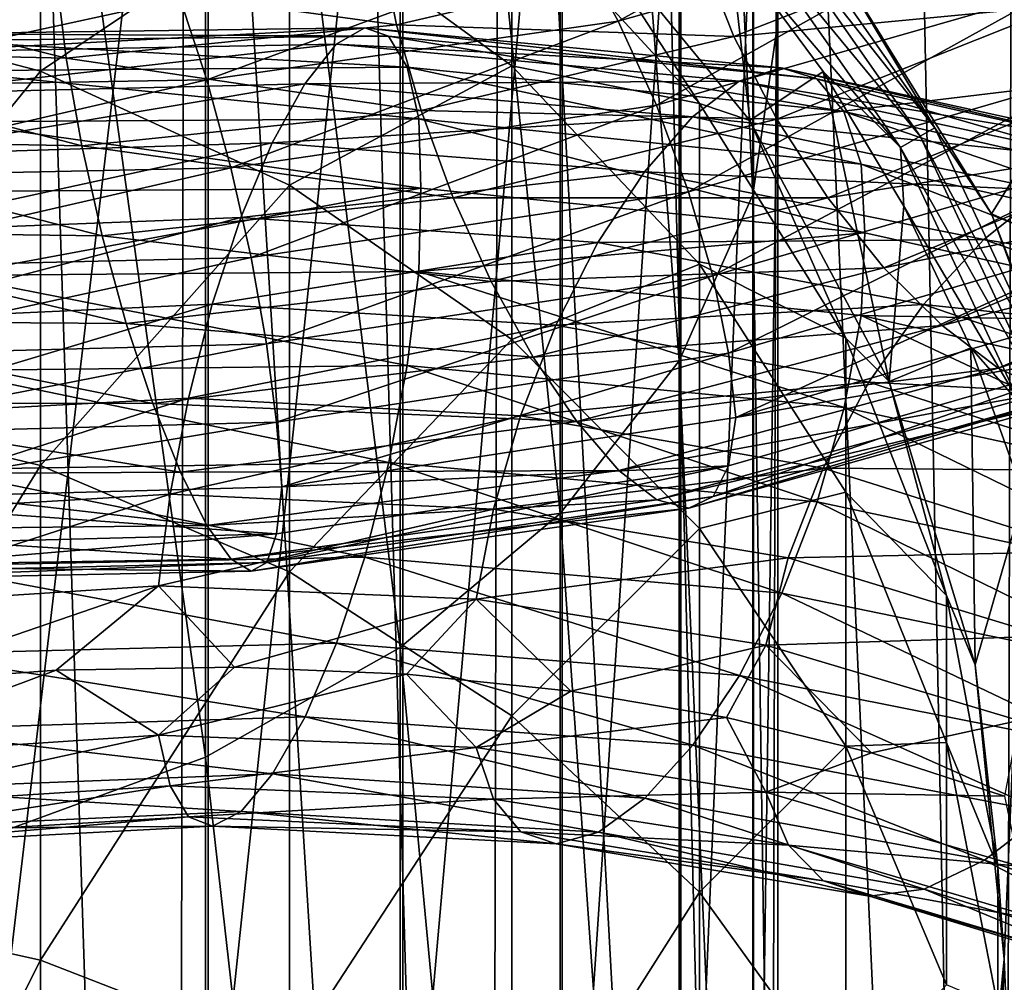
# Model space of a CAD drawing. Header units: metres. Extents: x -80 to 80, y -455 to 95.
# Tile 455 of 656: x 3.48 to 10, y -64.15 to -57.78. Entities that reach past the tile are written whole.
import ezdxf

# ---------------------------------------------------------------- set-up
doc = ezdxf.new("R2010")
doc.units = ezdxf.units.M
doc.layers.add('solid_501010_K_01', color=7, linetype='CONTINUOUS')
doc.layers.add('solid_501010_k_01_02', color=7, linetype='CONTINUOUS')

msp = doc.modelspace()

# ---------------------------------------------------------------- linework, layer by layer
at = {"layer": 'solid_501010_K_01'}
for points in [[(7.058206, -49.757069, 1071.612793), (7.058206, -61.048031, 1083.009521), (5.997412, -50.716568, 1070.754639)], [(2.326513, -50.545349, 277.281586), (2.296891, -82.900002, 277.28717), (4.515535, -82.900002, 276.655884)], [(3.464284, -50.545349, 277.010345), (2.326513, -50.545349, 277.281586), (4.515535, -82.900002, 276.655884)], [(4.571722, -50.545349, 276.633972), (3.464284, -50.545349, 277.010345), (4.515535, -82.900002, 276.655884)], [(5.997412, -50.716568, 1070.754639), (5.997412, -61.934898, 1082.076538), (4.705681, -51.503174, 1070.05127)], [(7.058206, -61.048031, 1083.009521), (5.997412, -61.934898, 1082.076538), (5.997412, -50.716568, 1070.754639)], [(4.705681, -51.503174, 1070.05127), (4.705681, -62.661957, 1081.311646), (3.232754, -52.086594, 1069.529419)], [(5.997412, -61.934898, 1082.076538), (4.705681, -62.661957, 1081.311646), (4.705681, -51.503174, 1070.05127)], [(4.705681, -62.661957, 1081.311646), (3.232754, -63.201214, 1080.744385), (3.232754, -52.086594, 1069.529419)], [(3.254351, -52.374409, 1092.134155), (3.254351, -65.33017, 1103.238037), (4.725122, -52.916451, 1091.563843)], [(3.254351, -65.33017, 1103.238037), (4.725122, -65.824257, 1102.625854), (4.725122, -52.916451, 1091.563843)], [(4.725122, -52.916451, 1091.563843), (4.725122, -65.824257, 1102.625854), (6.013947, -53.645954, 1090.796509)], [(4.725122, -65.824257, 1102.625854), (6.013947, -66.48922, 1101.80188), (6.013947, -53.645954, 1090.796509)], [(3.612417, -58.11694, 186.282059), (1.837495, -57.652996, 186.082581), (3.612417, -56.216141, 191.683701)], [(3.612417, -58.11694, 186.282059), (3.612417, -56.216141, 191.683701), (5.264322, -57.008743, 191.90361)], [(5.264322, -58.872604, 186.606964), (3.612417, -58.11694, 186.282059), (5.264322, -57.008743, 191.90361)], [(5.973674, -57.810036, 1073.234375), (5.869856, -57.288715, 1073.010376), (3.71826, -57.499878, 1072.058105)], [(4.537904, -57.636307, 1068.026123), (7.163793, -57.274426, 1069.092285), (4.714504, -58.174797, 1067.693115)], [(7.163793, -57.274426, 1069.092285), (7.442584, -57.784309, 1068.784668), (4.714504, -58.174797, 1067.693115)], [(5.973674, -57.810036, 1073.234375), (7.991826, -57.339611, 1074.450562), (5.869856, -57.288715, 1073.010376)], [(8.20901, -57.885853, 1074.567871), (7.991826, -57.339611, 1074.450562), (5.973674, -57.810036, 1073.234375)], [(3.784023, -58.029297, 1072.272095), (3.71826, -57.499878, 1072.058105), (1.45975, -57.445477, 1071.36792)], [(1.485568, -57.979023, 1071.577026), (3.784023, -58.029297, 1072.272095), (1.45975, -57.445477, 1071.36792)], [(3.784023, -58.029297, 1072.272095), (5.973674, -57.810036, 1073.234375), (3.71826, -57.499878, 1072.058105)], [(1.781533, -57.668995, 1067.275024), (4.537904, -57.636307, 1068.026123), (1.850865, -58.223457, 1066.928955)], [(1.837495, -60.296711, 180.926163), (1.837495, -57.652996, 186.082581), (3.612417, -58.11694, 186.282059)], [(4.537904, -57.636307, 1068.026123), (4.714504, -58.174797, 1067.693115), (1.850865, -58.223457, 1066.928955)], [(6.136013, -58.376896, 1073.328491), (5.973674, -57.810036, 1073.234375), (3.784023, -58.029297, 1072.272095)], [(4.714504, -58.174797, 1067.693115), (7.442584, -57.784309, 1068.784668), (4.874498, -58.756451, 1067.490967)], [(7.442584, -57.784309, 1068.784668), (7.69516, -58.340916, 1068.605957), (4.874498, -58.756451, 1067.490967)], [(6.136013, -58.376896, 1073.328491), (8.20901, -57.885853, 1074.567871), (5.973674, -57.810036, 1073.234375)], [(2.74208, -57.989704, 1112.878784), (2.835137, -57.868824, 1113.516846), (5.761887, -57.829811, 1112.558594)], [(5.572766, -57.938465, 1111.940186), (2.74208, -57.989704, 1112.878784), (5.761887, -57.829811, 1112.558594)], [(5.761887, -57.829811, 1112.558594), (2.835137, -57.868824, 1113.516846), (5.92068, -57.88475, 1113.191895)], [(2.835137, -57.868824, 1113.516846), (2.913271, -57.914368, 1114.16687), (5.92068, -57.88475, 1113.191895)], [(5.92068, -57.88475, 1113.191895), (2.913271, -57.914368, 1114.16687), (6.042234, -58.090534, 1113.803711)], [(8.492728, -58.435268, 1074.553467), (8.20901, -57.885853, 1074.567871), (6.136013, -58.376896, 1073.328491)], [(2.639364, -58.266068, 1112.286011), (2.74208, -57.989704, 1112.878784), (5.572766, -57.938465, 1111.940186)], [(5.364016, -58.200512, 1111.369385), (2.639364, -58.266068, 1112.286011), (5.572766, -57.938465, 1111.940186)], [(2.913271, -57.914368, 1114.16687), (2.973081, -58.113941, 1114.791382), (6.042234, -58.090534, 1113.803711)], [(3.886857, -58.610554, 1072.350586), (3.784023, -58.029297, 1072.272095), (1.485568, -57.979023, 1071.577026)], [(1.525939, -58.568008, 1071.647827), (3.886857, -58.610554, 1072.350586), (1.485568, -57.979023, 1071.577026)], [(3.886857, -58.610554, 1072.350586), (6.136013, -58.376896, 1073.328491), (3.784023, -58.029297, 1072.272095)], [(3.612417, -60.729481, 181.186432), (1.837495, -60.296711, 180.926163), (3.612417, -58.11694, 186.282059)], [(6.042234, -58.090534, 1113.803711), (2.973081, -58.113941, 1114.791382), (6.119969, -58.431786, 1114.356689)], [(2.973081, -58.113941, 1114.791382), (3.011331, -58.452461, 1115.352417), (6.119969, -58.431786, 1114.356689)], [(3.612417, -60.729481, 181.186432), (3.612417, -58.11694, 186.282059), (5.264322, -58.872604, 186.606964)], [(1.850865, -58.223457, 1066.928955), (4.714504, -58.174797, 1067.693115), (1.913677, -58.818985, 1066.714844)], [(4.714504, -58.174797, 1067.693115), (4.874498, -58.756451, 1067.490967), (1.913677, -58.818985, 1066.714844)], [(2.533447, -58.672237, 1111.769897), (2.639364, -58.266068, 1112.286011), (5.364016, -58.200512, 1111.369385)], [(5.148758, -58.591251, 1110.875732), (2.533447, -58.672237, 1111.769897), (5.364016, -58.200512, 1111.369385)], [(4.874498, -58.756451, 1067.490967), (7.69516, -58.340916, 1068.605957), (5.008835, -59.350452, 1067.432495)], [(7.69516, -58.340916, 1068.605957), (7.907232, -58.914894, 1068.567749), (5.008835, -59.350452, 1067.432495)], [(6.348084, -58.954639, 1073.284302), (6.136013, -58.376896, 1073.328491), (3.886857, -58.610554, 1072.350586)], [(6.348084, -58.954639, 1073.284302), (8.492728, -58.435268, 1074.553467), (6.136013, -58.376896, 1073.328491)], [(3.011331, -58.452461, 1115.352417), (3.006592, -58.914688, 1115.81604), (6.134023, -58.891327, 1114.818237)], [(6.119969, -58.431786, 1114.356689), (3.011331, -58.452461, 1115.352417), (6.134023, -58.891327, 1114.818237)], [(8.830635, -58.955139, 1074.399902), (8.492728, -58.435268, 1074.553467), (6.348084, -58.954639, 1073.284302)], [(4.021194, -59.208237, 1072.286133), (3.886857, -58.610554, 1072.350586), (1.525939, -58.568008, 1071.647827)], [(1.578678, -59.176609, 1071.573364), (4.021194, -59.208237, 1072.286133), (1.525939, -58.568008, 1071.647827)], [(2.430802, -59.182369, 1111.361084), (2.533447, -58.672237, 1111.769897), (5.148758, -58.591251, 1110.875732)], [(4.940153, -59.085835, 1110.488892), (2.430802, -59.182369, 1111.361084), (5.148758, -58.591251, 1110.875732)], [(4.021194, -59.208237, 1072.286133), (6.348084, -58.954639, 1073.284302), (3.886857, -58.610554, 1072.350586)], [(1.913677, -58.818985, 1066.714844), (4.874498, -58.756451, 1067.490967), (1.966416, -59.423943, 1066.646484)], [(4.874498, -58.756451, 1067.490967), (5.008835, -59.350452, 1067.432495), (1.966416, -59.423943, 1066.646484)], [(6.134023, -58.891327, 1114.818237), (3.006592, -58.914688, 1115.81604), (3.01162, -59.470692, 1116.133911)], [(6.134023, -58.891327, 1114.818237), (3.01162, -59.470692, 1116.133911), (6.120555, -59.444218, 1115.138184)], [(5.264322, -61.434372, 181.610367), (3.612417, -60.729481, 181.186432), (5.264322, -58.872604, 186.606964)], [(5.008835, -59.350452, 1067.432495), (7.907232, -58.914894, 1068.567749), (5.111669, -59.923225, 1067.511353)], [(7.907232, -58.914894, 1068.567749), (8.069571, -59.473484, 1068.662476), (5.111669, -59.923225, 1067.511353)], [(9.076495, -59.188465, 1113.416504), (6.134023, -58.891327, 1114.818237), (6.120555, -59.444218, 1115.138184)], [(6.60066, -59.509415, 1073.095703), (6.348084, -58.954639, 1073.284302), (4.021194, -59.208237, 1072.286133)], [(6.60066, -59.509415, 1073.095703), (8.830635, -58.955139, 1074.399902), (6.348084, -58.954639, 1073.284302)], [(2.337886, -59.770832, 1111.089966), (2.430802, -59.182369, 1111.361084), (4.940153, -59.085835, 1110.488892)], [(4.751317, -59.659603, 1110.237793), (2.337886, -59.770832, 1111.089966), (4.940153, -59.085835, 1110.488892)], [(4.181188, -59.787682, 1072.07373), (4.021194, -59.208237, 1072.286133), (1.578678, -59.176609, 1071.573364)], [(1.64149, -59.769741, 1071.348877), (4.181188, -59.787682, 1072.07373), (1.578678, -59.176609, 1071.573364)], [(4.181188, -59.787682, 1072.07373), (6.60066, -59.509415, 1073.095703), (4.021194, -59.208237, 1072.286133)], [(1.966416, -59.423943, 1066.646484), (5.008835, -59.350452, 1067.432495), (2.006788, -60.004326, 1066.717529)], [(5.008835, -59.350452, 1067.432495), (5.111669, -59.923225, 1067.511353), (2.006788, -60.004326, 1066.717529)], [(6.120555, -59.444218, 1115.138184), (3.01162, -59.470692, 1116.133911), (6.043338, -60.065575, 1115.328247)], [(3.01162, -59.470692, 1116.133911), (2.973625, -60.100224, 1116.315674), (6.043338, -60.065575, 1115.328247)], [(6.879452, -60.012379, 1072.776611), (6.60066, -59.509415, 1073.095703), (4.181188, -59.787682, 1072.07373)], [(5.111669, -59.923225, 1067.511353), (8.069571, -59.473484, 1068.662476), (5.177433, -60.441319, 1067.719971)], [(8.069571, -59.473484, 1068.662476), (8.173388, -59.983955, 1068.881836), (5.177433, -60.441319, 1067.719971)], [(2.259935, -60.407047, 1110.973145), (2.337886, -59.770832, 1111.089966), (4.751317, -59.659603, 1110.237793)], [(4.592898, -60.282822, 1110.137817), (2.259935, -60.407047, 1110.973145), (4.751317, -59.659603, 1110.237793)], [(4.357789, -60.318672, 1071.728516), (4.181188, -59.787682, 1072.07373), (1.64149, -59.769741, 1071.348877)], [(1.710822, -60.316406, 1070.990356), (4.357789, -60.318672, 1071.728516), (1.64149, -59.769741, 1071.348877)], [(4.357789, -60.318672, 1071.728516), (6.879452, -60.012379, 1072.776611), (4.181188, -59.787682, 1072.07373)], [(2.006788, -60.004326, 1066.717529), (5.111669, -59.923225, 1067.511353), (2.032606, -60.526299, 1066.921021)], [(5.111669, -59.923225, 1067.511353), (5.177433, -60.441319, 1067.719971), (2.032606, -60.526299, 1066.921021)], [(7.166935, -60.438007, 1072.35376), (6.879452, -60.012379, 1072.776611), (4.357789, -60.318672, 1071.728516)], [(5.177433, -60.441319, 1067.719971), (8.173388, -59.983955, 1068.881836), (5.212211, -60.870148, 1068.054565)], [(8.173388, -59.983955, 1068.881836), (8.221376, -60.410919, 1069.222778), (5.212211, -60.870148, 1068.054565)], [(2.973625, -60.100224, 1116.315674), (2.914033, -60.755116, 1116.346802), (5.92223, -60.709599, 1115.372314)], [(6.043338, -60.065575, 1115.328247), (2.973625, -60.100224, 1116.315674), (5.92223, -60.709599, 1115.372314)], [(1.837495, -63.612267, 176.173798), (1.837495, -60.296711, 180.926163), (3.612417, -60.729481, 181.186432)], [(2.200344, -61.052769, 1111.006714), (2.259935, -60.407047, 1110.973145), (4.592898, -60.282822, 1110.137817)], [(4.471789, -60.917877, 1110.184448), (2.200344, -61.052769, 1111.006714), (4.592898, -60.282822, 1110.137817)], [(4.539895, -60.773926, 1071.278809), (4.357789, -60.318672, 1071.728516), (1.710822, -60.316406, 1070.990356)], [(1.782315, -60.788342, 1070.526978), (4.539895, -60.773926, 1071.278809), (1.710822, -60.316406, 1070.990356)], [(4.539895, -60.773926, 1071.278809), (7.166935, -60.438007, 1072.35376), (4.357789, -60.318672, 1071.728516)], [(2.032606, -60.526299, 1066.921021), (5.177433, -60.441319, 1067.719971), (2.045544, -60.95607, 1067.250732)], [(5.177433, -60.441319, 1067.719971), (5.212211, -60.870148, 1068.054565), (2.045544, -60.95607, 1067.250732)], [(7.445534, -60.761101, 1071.85376), (7.166935, -60.438007, 1072.35376), (4.539895, -60.773926, 1071.278809)], [(3.612417, -64.005943, 176.490112), (1.837495, -63.612267, 176.173798), (3.612417, -60.729481, 181.186432)], [(2.914033, -60.755116, 1116.346802), (2.836083, -61.394806, 1116.222656), (5.763811, -61.336357, 1115.265137)], [(5.92223, -60.709599, 1115.372314), (2.914033, -60.755116, 1116.346802), (5.763811, -61.336357, 1115.265137)], [(3.612417, -64.005943, 176.490112), (3.612417, -60.729481, 181.186432), (5.264322, -61.434372, 181.610367)], [(8.174171, -60.731644, 1069.652588), (8.071046, -60.935173, 1070.169434), (5.112603, -61.371845, 1069.013062)], [(5.177928, -61.182262, 1068.487915), (8.174171, -60.731644, 1069.652588), (5.112603, -61.371845, 1069.013062)], [(5.212211, -60.870148, 1068.054565), (8.174171, -60.731644, 1069.652588), (5.177928, -61.182262, 1068.487915)], [(4.716373, -61.126488, 1070.753052), (4.539895, -60.773926, 1071.278809), (1.782315, -60.788342, 1070.526978)], [(1.851599, -61.157597, 1069.987793), (4.716373, -61.126488, 1070.753052), (1.782315, -60.788342, 1070.526978)], [(4.716373, -61.126488, 1070.753052), (7.445534, -60.761101, 1071.85376), (4.539895, -60.773926, 1071.278809)], [(7.697729, -60.956787, 1071.302979), (7.445534, -60.761101, 1071.85376), (4.716373, -61.126488, 1070.753052)], [(2.045544, -60.95607, 1067.250732), (5.212211, -60.870148, 1068.054565), (5.177928, -61.182262, 1068.487915)], [(2.162349, -61.669567, 1111.185303), (2.200344, -61.052769, 1111.006714), (4.471789, -60.917877, 1110.184448)], [(4.394572, -61.526917, 1110.371582), (2.162349, -61.669567, 1111.185303), (4.471789, -60.917877, 1110.184448)], [(8.071046, -60.935173, 1070.169434), (7.909302, -61.012684, 1070.730591), (5.010147, -61.429756, 1069.588135)], [(5.112603, -61.371845, 1069.013062), (8.071046, -60.935173, 1070.169434), (5.010147, -61.429756, 1069.588135)], [(2.045544, -60.95607, 1067.250732), (5.177928, -61.182262, 1068.487915), (2.0328, -61.262596, 1067.688477)], [(4.876126, -61.349724, 1070.179443), (7.697729, -60.956787, 1071.302979), (4.716373, -61.126488, 1070.753052)], [(7.909302, -61.012684, 1070.730591), (7.697729, -60.956787, 1071.302979), (4.876126, -61.349724, 1070.179443)], [(5.010147, -61.429756, 1069.588135), (7.909302, -61.012684, 1070.730591), (4.876126, -61.349724, 1070.179443)], [(7.058206, -61.048031, 1083.009521), (7.058206, -73.236443, 1093.440918), (5.997412, -61.934898, 1082.076538)], [(4.876126, -61.349724, 1070.179443), (4.716373, -61.126488, 1070.753052), (1.851599, -61.157597, 1069.987793)], [(1.914316, -61.396545, 1069.402222), (4.876126, -61.349724, 1070.179443), (1.851599, -61.157597, 1069.987793)], [(5.177928, -61.182262, 1068.487915), (5.112603, -61.371845, 1069.013062), (2.007154, -61.443928, 1068.218262)], [(2.0328, -61.262596, 1067.688477), (5.177928, -61.182262, 1068.487915), (2.007154, -61.443928, 1068.218262)], [(5.763811, -61.336357, 1115.265137), (2.836083, -61.394806, 1116.222656), (5.574975, -61.907173, 1115.00354)], [(5.010147, -61.429756, 1069.588135), (4.876126, -61.349724, 1070.179443), (1.914316, -61.396545, 1069.402222)], [(1.966931, -61.490452, 1068.800903), (5.010147, -61.429756, 1069.588135), (1.914316, -61.396545, 1069.402222)], [(5.112603, -61.371845, 1069.013062), (5.010147, -61.429756, 1069.588135), (1.966931, -61.490452, 1068.800903)], [(2.007154, -61.443928, 1068.218262), (5.112603, -61.371845, 1069.013062), (1.966931, -61.490452, 1068.800903)], [(2.836083, -61.394806, 1116.222656), (2.743167, -61.98, 1115.940918), (5.574975, -61.907173, 1115.00354)], [(5.264322, -64.647163, 177.00531), (3.612417, -64.005943, 176.490112), (5.264322, -61.434372, 181.610367)], [(4.394572, -61.526917, 1110.371582), (2.501248, -62.175076, 1111.392822), (2.162349, -61.669567, 1111.185303)], [(4.394572, -61.526917, 1110.371582), (3.717918, -62.085957, 1110.961304), (2.501248, -62.175076, 1111.392822)], [(4.394572, -61.526917, 1110.371582), (4.899875, -62.065575, 1110.443481), (3.717918, -62.085957, 1110.961304)], [(6.500221, -61.614754, 1109.267212), (4.899875, -62.065575, 1110.443481), (4.394572, -61.526917, 1110.371582)], [(6.500221, -61.614754, 1109.267212), (6.038774, -62.112518, 1109.840942), (4.899875, -62.065575, 1110.443481)], [(6.500221, -61.614754, 1109.267212), (7.128355, -62.224617, 1109.156006), (6.038774, -62.112518, 1109.840942)], [(8.419694, -61.918968, 1107.895264), (7.128355, -62.224617, 1109.156006), (6.500221, -61.614754, 1109.267212)], [(5.574975, -61.907173, 1115.00354), (2.743167, -61.98, 1115.940918), (5.36637, -62.393074, 1114.605469)], [(2.743167, -61.98, 1115.940918), (2.640522, -62.480957, 1115.520508), (5.36637, -62.393074, 1114.605469)], [(5.997412, -61.934898, 1082.076538), (5.997412, -74.044853, 1092.439087), (4.705681, -62.661957, 1081.311646)], [(7.058206, -73.236443, 1093.440918), (5.997412, -74.044853, 1092.439087), (5.997412, -61.934898, 1082.076538)], [(2.162638, -62.663284, 1111.947998), (2.501248, -62.175076, 1111.392822), (3.717918, -62.085957, 1110.961304)], [(4.395158, -62.515903, 1111.13501), (2.162638, -62.663284, 1111.947998), (3.717918, -62.085957, 1110.961304)], [(4.395158, -62.515903, 1111.13501), (3.717918, -62.085957, 1110.961304), (4.899875, -62.065575, 1110.443481)], [(4.395158, -62.515903, 1111.13501), (4.899875, -62.065575, 1110.443481), (6.038774, -62.112518, 1109.840942)], [(6.501088, -62.597328, 1110.030029), (4.395158, -62.515903, 1111.13501), (6.038774, -62.112518, 1109.840942)], [(5.36637, -62.393074, 1114.605469), (2.640522, -62.480957, 1115.520508), (5.151112, -62.77158, 1114.102539)], [(2.200887, -62.99548, 1112.497559), (2.162638, -62.663284, 1111.947998), (4.395158, -62.515903, 1111.13501)], [(4.472894, -62.85125, 1111.676758), (2.200887, -62.99548, 1112.497559), (4.395158, -62.515903, 1111.13501)], [(2.640522, -62.480957, 1115.520508), (2.534605, -62.874329, 1114.994629), (5.151112, -62.77158, 1114.102539)], [(4.472894, -62.85125, 1111.676758), (4.395158, -62.515903, 1111.13501), (6.501088, -62.597328, 1110.030029)], [(6.61607, -62.939022, 1110.558228), (4.472894, -62.85125, 1111.676758), (6.501088, -62.597328, 1110.030029)], [(4.705681, -62.661957, 1081.311646), (4.705681, -74.707588, 1091.61792), (3.232754, -63.201214, 1080.744385)], [(5.997412, -74.044853, 1092.439087), (4.705681, -74.707588, 1091.61792), (4.705681, -62.661957, 1081.311646)], [(5.151112, -62.77158, 1114.102539), (2.534605, -62.874329, 1114.994629), (4.942361, -63.020599, 1113.526001)], [(2.260698, -63.195019, 1113.112671), (2.200887, -62.99548, 1112.497559), (4.472894, -62.85125, 1111.676758)], [(4.594448, -63.057201, 1112.279297), (2.260698, -63.195019, 1113.112671), (4.472894, -62.85125, 1111.676758)], [(2.534605, -62.874329, 1114.994629), (2.431889, -63.137173, 1114.395996), (4.942361, -63.020599, 1113.526001)], [(4.942361, -63.020599, 1113.526001), (2.431889, -63.137173, 1114.395996), (4.753241, -63.118366, 1112.907471)], [(2.338832, -63.246845, 1113.757324), (2.260698, -63.195019, 1113.112671), (4.594448, -63.057201, 1112.279297)], [(4.753241, -63.118366, 1112.907471), (2.338832, -63.246845, 1113.757324), (4.594448, -63.057201, 1112.279297)], [(2.431889, -63.137173, 1114.395996), (2.338832, -63.246845, 1113.757324), (4.753241, -63.118366, 1112.907471)], [(4.705681, -74.707588, 1091.61792), (3.232754, -75.199142, 1091.008789), (3.232754, -63.201214, 1080.744385)], [(1.837495, -67.538979, 171.912476), (1.837495, -63.612267, 176.173798), (3.612417, -64.005943, 176.490112)], [(3.612417, -67.886353, 172.279037), (1.837495, -67.538979, 171.912476), (3.612417, -64.005943, 176.490112)], [(3.612417, -67.886353, 172.279037), (3.612417, -64.005943, 176.490112), (5.264322, -64.647163, 177.00531)]]:
    msp.add_3dface(points, dxfattribs=at)
at = {"layer": 'solid_501010_k_01_02'}
for points in [[(8.499992, -46.235222, 1074.762329), (8.499992, -57.792782, 1086.43396), (8.33406, -47.472408, 1073.656006)], [(8.338623, -56.648941, 1087.637329), (8.499992, -57.792782, 1086.43396), (8.499992, -46.235222, 1074.762329)], [(8.33406, -47.472408, 1073.656006), (8.33406, -58.936317, 1085.231079), (7.847216, -48.661621, 1072.592407)], [(8.499992, -57.792782, 1086.43396), (8.33406, -58.936317, 1085.231079), (8.33406, -47.472408, 1073.656006)], [(7.847216, -48.661621, 1072.592407), (7.847216, -60.035507, 1084.074707), (7.058206, -49.757069, 1071.612793)], [(8.33406, -58.936317, 1085.231079), (7.847216, -60.035507, 1084.074707), (7.847216, -48.661621, 1072.592407)], [(7.847216, -60.035507, 1084.074707), (7.058206, -61.048031, 1083.009521), (7.058206, -49.757069, 1071.612793)], [(4.571722, -50.545349, 276.633972), (4.515535, -82.900002, 276.655884), (6.580398, -82.900002, 275.627716)], [(5.639132, -50.545349, 276.155731), (4.571722, -50.545349, 276.633972), (6.580398, -82.900002, 275.627716)], [(6.657167, -50.545349, 275.579803), (5.639132, -50.545349, 276.155731), (6.580398, -82.900002, 275.627716)], [(6.657167, -50.545349, 275.579803), (6.580398, -82.900002, 275.627716), (8.42118, -82.900002, 274.23761)], [(7.616913, -50.545349, 274.911224), (6.657167, -50.545349, 275.579803), (8.42118, -82.900002, 274.23761)], [(8.509968, -50.545349, 274.155884), (7.616913, -50.545349, 274.911224), (8.42118, -82.900002, 274.23761)], [(8.509968, -50.545349, 274.155884), (8.42118, -82.900002, 274.23761), (9.975204, -82.900002, 272.532959)], [(9.328511, -50.545349, 273.320404), (8.509968, -50.545349, 274.155884), (9.975204, -82.900002, 272.532959)], [(10.065376, -50.545349, 272.412018), (9.328511, -50.545349, 273.320404), (9.975204, -82.900002, 272.532959)], [(10.065376, -50.545349, 272.412018), (9.975204, -82.900002, 272.532959), (11.189547, -82.900002, 270.571716)], [(6.013947, -53.645954, 1090.796509), (6.013947, -66.48922, 1101.80188), (7.071198, -54.534821, 1089.861328)], [(6.013947, -66.48922, 1101.80188), (7.071198, -67.299454, 1100.797852), (7.071198, -54.534821, 1089.861328)], [(7.071198, -54.534821, 1089.861328), (7.071198, -67.299454, 1100.797852), (7.856166, -55.548832, 1088.794678)], [(7.071198, -67.299454, 1100.797852), (7.856166, -68.223755, 1099.652466), (7.856166, -55.548832, 1088.794678)], [(7.856166, -55.548832, 1088.794678), (7.856166, -68.223755, 1099.652466), (8.338623, -56.648941, 1087.637329)], [(9.443478, -56.075981, 216.670502), (10.676001, -57.836208, 216.670502), (8.839716, -57.324558, 208.408005)], [(9.443478, -56.075981, 216.670502), (10.374148, -56.165649, 225), (10.676001, -57.836208, 216.670502)], [(7.163793, -57.274426, 1069.092285), (9.584016, -56.605659, 1070.457397), (7.442584, -57.784309, 1068.784668)], [(9.584016, -56.605659, 1070.457397), (9.956995, -57.075161, 1070.187378), (7.442584, -57.784309, 1068.784668)], [(7.856166, -68.223755, 1099.652466), (8.338623, -69.22654, 1098.40979), (8.338623, -56.648941, 1087.637329)], [(8.338623, -56.648941, 1087.637329), (8.338623, -69.22654, 1098.40979), (8.499992, -57.792782, 1086.43396)], [(7.980172, -58.330124, 197.737259), (6.736957, -56.97884, 197.55336), (7.071068, -56.928932, 203)], [(8.314698, -58.444302, 208), (7.071057, -56.928921, 208), (8.182768, -57.2845, 208)], [(7.071068, -56.928932, 203), (7.071057, -56.928921, 208), (8.314698, -58.444302, 208)], [(8.314696, -58.444298, 203), (7.071068, -56.928932, 203), (8.314698, -58.444302, 208)], [(7.980172, -58.330124, 197.737259), (7.071068, -56.928932, 203), (8.314696, -58.444298, 203)], [(8.439255, -56.918625, 208.246597), (9.540711, -58.491669, 208.246597), (8.353622, -56.990479, 208.115189)], [(8.439255, -56.918625, 208.246597), (8.839716, -57.324558, 208.408005), (9.540711, -58.491669, 208.246597)], [(6.736957, -58.080341, 192.200958), (5.264322, -57.008743, 191.90361), (6.736957, -56.97884, 197.55336)], [(5.264322, -58.872604, 186.606964), (5.264322, -57.008743, 191.90361), (6.736957, -58.080341, 192.200958)], [(6.736957, -58.080341, 192.200958), (6.736957, -56.97884, 197.55336), (7.980172, -58.330124, 197.737259)], [(8.353622, -56.990479, 208.115189), (9.443903, -58.547562, 208.115189), (8.238873, -57.086765, 208.029587)], [(9.540711, -58.491669, 208.246597), (9.443903, -58.547562, 208.115189), (8.353622, -56.990479, 208.115189)], [(7.442584, -57.784309, 1068.784668), (9.956995, -57.075161, 1070.187378), (7.69516, -58.340916, 1068.605957)], [(9.956995, -57.075161, 1070.187378), (10.294902, -57.596302, 1070.043091), (7.69516, -58.340916, 1068.605957)], [(8.238873, -57.086765, 208.029587), (9.314177, -58.622459, 208.029587), (8.182768, -57.2845, 208)], [(9.443903, -58.547562, 208.115189), (9.314177, -58.622459, 208.029587), (8.238873, -57.086765, 208.029587)], [(8.20901, -57.885853, 1074.567871), (10.047166, -57.166031, 1076.044556), (7.991826, -57.339611, 1074.450562)], [(10.394415, -57.679661, 1076.068604), (10.047166, -57.166031, 1076.044556), (8.20901, -57.885853, 1074.567871)], [(8.314698, -58.444302, 208), (8.182768, -57.2845, 208), (8.801629, -58.118931, 208)], [(9.314177, -58.622459, 208.029587), (8.801629, -58.118931, 208), (8.182768, -57.2845, 208)], [(10.676001, -57.836208, 216.670502), (9.915812, -59.062511, 208.408005), (8.839716, -57.324558, 208.408005)], [(9.540711, -58.491669, 208.246597), (8.839716, -57.324558, 208.408005), (9.915812, -59.062511, 208.408005)], [(7.69516, -58.340916, 1068.605957), (10.294902, -57.596302, 1070.043091), (7.907232, -58.914894, 1068.567749)], [(10.294902, -57.596302, 1070.043091), (10.57862, -58.141823, 1070.034546), (7.907232, -58.914894, 1068.567749)], [(8.492728, -58.435268, 1074.553467), (10.394415, -57.679661, 1076.068604), (8.20901, -57.885853, 1074.567871)], [(10.807985, -58.155533, 1075.960327), (10.394415, -57.679661, 1076.068604), (8.492728, -58.435268, 1074.553467)], [(8.499992, -57.792782, 1086.43396), (8.499992, -70.269188, 1097.117798), (8.33406, -58.936317, 1085.231079)], [(8.338623, -69.22654, 1098.40979), (8.499992, -70.269188, 1097.117798), (8.499992, -57.792782, 1086.43396)], [(5.572766, -57.938465, 1111.940186), (5.761887, -57.829811, 1112.558594), (8.522681, -58.095455, 1111.221802)], [(5.761887, -57.829811, 1112.558594), (5.92068, -57.88475, 1113.191895), (8.757559, -58.167377, 1111.827515)], [(8.522681, -58.095455, 1111.221802), (5.761887, -57.829811, 1112.558594), (8.757559, -58.167377, 1111.827515)], [(5.92068, -57.88475, 1113.191895), (6.042234, -58.090534, 1113.803711), (8.937356, -58.384777, 1112.417847)], [(8.757559, -58.167377, 1111.827515), (5.92068, -57.88475, 1113.191895), (8.937356, -58.384777, 1112.417847)], [(10.676001, -57.836208, 216.670502), (11.58414, -59.783718, 216.670502), (9.915812, -59.062511, 208.408005)], [(5.364016, -58.200512, 1111.369385), (5.572766, -57.938465, 1111.940186), (8.242944, -58.182419, 1110.635986)], [(8.242944, -58.182419, 1110.635986), (5.572766, -57.938465, 1111.940186), (8.522681, -58.095455, 1111.221802)], [(6.736957, -59.894257, 187.046219), (5.264322, -58.872604, 186.606964), (6.736957, -58.080341, 192.200958)], [(7.980172, -59.394436, 192.565582), (6.736957, -58.080341, 192.200958), (7.980172, -58.330124, 197.737259)], [(6.736957, -59.894257, 187.046219), (6.736957, -58.080341, 192.200958), (7.980172, -59.394436, 192.565582)], [(6.042234, -58.090534, 1113.803711), (6.119969, -58.431786, 1114.356689), (9.052338, -58.731709, 1112.956543)], [(8.937356, -58.384777, 1112.417847), (6.042234, -58.090534, 1113.803711), (9.052338, -58.731709, 1112.956543)], [(7.907232, -58.914894, 1068.567749), (10.57862, -58.141823, 1070.034546), (8.069571, -59.473484, 1068.662476)], [(10.57862, -58.141823, 1070.034546), (10.795804, -58.680115, 1070.152954), (8.069571, -59.473484, 1068.662476)], [(8.242944, -58.182419, 1110.635986), (8.522681, -58.095455, 1111.221802), (11.039374, -58.647034, 1109.536743)], [(9.2388, -60.173176, 208), (8.314698, -58.444302, 208), (8.801629, -58.118931, 208)], [(8.522681, -58.095455, 1111.221802), (8.757559, -58.167377, 1111.827515), (11.34361, -58.743076, 1110.104614)], [(11.039374, -58.647034, 1109.536743), (8.522681, -58.095455, 1111.221802), (11.34361, -58.743076, 1110.104614)], [(9.2388, -60.173176, 208), (8.801629, -58.118931, 208), (9.335708, -59.009991, 208)], [(9.314177, -58.622459, 208.029587), (9.335708, -59.009991, 208), (8.801629, -58.118931, 208)], [(5.148758, -58.591251, 1110.875732), (5.364016, -58.200512, 1111.369385), (7.934172, -58.419373, 1110.10083)], [(7.934172, -58.419373, 1110.10083), (5.364016, -58.200512, 1111.369385), (8.242944, -58.182419, 1110.635986)], [(7.934172, -58.419373, 1110.10083), (8.242944, -58.182419, 1110.635986), (10.677032, -58.703423, 1108.995239)], [(10.677032, -58.703423, 1108.995239), (8.242944, -58.182419, 1110.635986), (11.039374, -58.647034, 1109.536743)], [(8.830635, -58.955139, 1074.399902), (10.807985, -58.155533, 1075.960327), (8.492728, -58.435268, 1074.553467)], [(8.757559, -58.167377, 1111.827515), (8.937356, -58.384777, 1112.417847), (11.576499, -58.977184, 1110.665405)], [(11.34361, -58.743076, 1110.104614), (8.757559, -58.167377, 1111.827515), (11.576499, -58.977184, 1110.665405)], [(11.264482, -58.569206, 1075.729004), (10.807985, -58.155533, 1075.960327), (8.830635, -58.955139, 1074.399902)], [(8.951632, -59.884754, 197.948837), (7.980172, -58.330124, 197.737259), (8.314696, -58.444298, 203)], [(7.980172, -59.394436, 192.565582), (7.980172, -58.330124, 197.737259), (8.951632, -59.884754, 197.948837)], [(8.937356, -58.384777, 1112.417847), (9.052338, -58.731709, 1112.956543), (11.725435, -59.332577, 1111.184448)], [(11.576499, -58.977184, 1110.665405), (8.937356, -58.384777, 1112.417847), (11.725435, -59.332577, 1111.184448)], [(7.615773, -58.78331, 1109.643921), (5.148758, -58.591251, 1110.875732), (7.934172, -58.419373, 1110.10083)], [(6.119969, -58.431786, 1114.356689), (6.134023, -58.891327, 1114.818237), (9.076495, -59.188465, 1113.416504)], [(9.052338, -58.731709, 1112.956543), (6.119969, -58.431786, 1114.356689), (9.076495, -59.188465, 1113.416504)], [(7.615773, -58.78331, 1109.643921), (7.934172, -58.419373, 1110.10083), (10.277081, -58.905163, 1108.508545)], [(10.277081, -58.905163, 1108.508545), (7.934172, -58.419373, 1110.10083), (10.677032, -58.703423, 1108.995239)], [(8.314696, -58.444298, 203), (8.314698, -58.444302, 208), (9.2388, -60.173176, 208)], [(9.238795, -60.173164, 203), (8.314696, -58.444298, 203), (9.2388, -60.173176, 208)], [(8.951632, -59.884754, 197.948837), (8.314696, -58.444298, 203), (9.238795, -60.173164, 203)], [(9.540711, -58.491669, 208.246597), (10.352279, -60.232079, 208.246597), (9.443903, -58.547562, 208.115189)], [(9.540711, -58.491669, 208.246597), (9.915812, -59.062511, 208.408005), (10.352279, -60.232079, 208.246597)], [(4.940153, -59.085835, 1110.488892), (5.148758, -58.591251, 1110.875732), (7.615773, -58.78331, 1109.643921)], [(9.203614, -59.418571, 1074.119141), (11.264482, -58.569206, 1075.729004), (8.830635, -58.955139, 1074.399902)], [(11.735209, -58.900723, 1075.39563), (11.264482, -58.569206, 1075.729004), (9.203614, -59.418571, 1074.119141)], [(9.443903, -58.547562, 208.115189), (10.247234, -60.270313, 208.115189), (9.314177, -58.622459, 208.029587)], [(10.352279, -60.232079, 208.246597), (10.247234, -60.270313, 208.115189), (9.443903, -58.547562, 208.115189)], [(9.314177, -58.622459, 208.029587), (10.106473, -60.321545, 208.029587), (9.335708, -59.009991, 208)], [(10.247234, -60.270313, 208.115189), (10.106473, -60.321545, 208.029587), (9.314177, -58.622459, 208.029587)], [(8.069571, -59.473484, 1068.662476), (10.795804, -58.680115, 1070.152954), (8.173388, -59.983955, 1068.881836)], [(10.795804, -58.680115, 1070.152954), (10.934695, -59.179489, 1070.388428), (8.173388, -59.983955, 1068.881836)], [(9.052338, -58.731709, 1112.956543), (9.076495, -59.188465, 1113.416504), (11.765772, -59.787865, 1111.636353)], [(11.725435, -59.332577, 1111.184448), (9.052338, -58.731709, 1112.956543), (11.765772, -59.787865, 1111.636353)], [(7.307214, -59.251095, 1109.292358), (4.940153, -59.085835, 1110.488892), (7.615773, -58.78331, 1109.643921)], [(7.307214, -59.251095, 1109.292358), (7.615773, -58.78331, 1109.643921), (9.864662, -59.231625, 1108.101196)], [(9.864662, -59.231625, 1108.101196), (7.615773, -58.78331, 1109.643921), (10.277081, -58.905163, 1108.508545)], [(5.264322, -61.434372, 181.610367), (5.264322, -58.872604, 186.606964), (6.736957, -59.894257, 187.046219)], [(9.588221, -59.802505, 1073.735474), (11.735209, -58.900723, 1075.39563), (9.203614, -59.418571, 1074.119141)], [(12.191389, -59.130463, 1074.981201), (11.735209, -58.900723, 1075.39563), (9.588221, -59.802505, 1073.735474)], [(9.864662, -59.231625, 1108.101196), (10.277081, -58.905163, 1108.508545), (12.325385, -59.632183, 1106.630127)], [(9.203614, -59.418571, 1074.119141), (8.830635, -58.955139, 1074.399902), (6.60066, -59.509415, 1073.095703)], [(8.33406, -58.936317, 1085.231079), (8.33406, -71.311554, 1095.826172), (7.847216, -60.035507, 1084.074707)], [(8.499992, -70.269188, 1097.117798), (8.33406, -71.311554, 1095.826172), (8.33406, -58.936317, 1085.231079)], [(9.2388, -60.173176, 208), (9.335708, -59.009991, 208), (9.77988, -59.949127, 208)], [(10.106473, -60.321545, 208.029587), (9.77988, -59.949127, 208), (9.335708, -59.009991, 208)], [(4.751317, -59.659603, 1110.237793), (4.940153, -59.085835, 1110.488892), (7.307214, -59.251095, 1109.292358)], [(11.58414, -59.783718, 216.670502), (10.654238, -60.968605, 208.408005), (9.915812, -59.062511, 208.408005)], [(10.352279, -60.232079, 208.246597), (9.915812, -59.062511, 208.408005), (10.654238, -60.968605, 208.408005)], [(9.076495, -59.188465, 1113.416504), (6.120555, -59.444218, 1115.138184), (9.053205, -59.735989, 1113.736328)], [(8.173388, -59.983955, 1068.881836), (10.934695, -59.179489, 1070.388428), (8.221376, -60.410919, 1069.222778)], [(10.934695, -59.179489, 1070.388428), (11.000838, -59.601704, 1070.74231), (8.221376, -60.410919, 1069.222778)], [(11.765772, -59.787865, 1111.636353), (9.076495, -59.188465, 1113.416504), (9.053205, -59.735989, 1113.736328)], [(9.960941, -60.084225, 1073.272827), (12.191389, -59.130463, 1074.981201), (9.588221, -59.802505, 1073.735474)], [(12.604336, -59.239124, 1074.50647), (12.191389, -59.130463, 1074.981201), (9.960941, -60.084225, 1073.272827)], [(7.027899, -59.79977, 1109.073242), (4.751317, -59.659603, 1110.237793), (7.307214, -59.251095, 1109.292358)], [(7.027899, -59.79977, 1109.073242), (7.307214, -59.251095, 1109.292358), (9.464988, -59.66206, 1107.797485)], [(9.464988, -59.66206, 1107.797485), (7.307214, -59.251095, 1109.292358), (9.864662, -59.231625, 1108.101196)], [(9.464988, -59.66206, 1107.797485), (9.864662, -59.231625, 1108.101196), (11.830767, -59.91153, 1106.283813)], [(11.830767, -59.91153, 1106.283813), (9.864662, -59.231625, 1108.101196), (12.325385, -59.632183, 1106.630127)], [(10.298339, -60.24131, 1072.755371), (12.604336, -59.239124, 1074.50647), (9.960941, -60.084225, 1073.272827)], [(6.120555, -59.444218, 1115.138184), (6.043338, -60.065575, 1115.328247), (8.93899, -60.344048, 1113.938843)], [(9.053205, -59.735989, 1113.736328), (6.120555, -59.444218, 1115.138184), (8.93899, -60.344048, 1113.938843)], [(6.879452, -60.012379, 1072.776611), (9.203614, -59.418571, 1074.119141), (6.60066, -59.509415, 1073.095703)], [(7.980172, -61.147106, 187.584885), (6.736957, -59.894257, 187.046219), (7.980172, -59.394436, 192.565582)], [(9.588221, -59.802505, 1073.735474), (9.203614, -59.418571, 1074.119141), (6.879452, -60.012379, 1072.776611)], [(8.951632, -60.906281, 192.985062), (7.980172, -59.394436, 192.565582), (8.951632, -59.884754, 197.948837)], [(7.980172, -61.147106, 187.584885), (7.980172, -59.394436, 192.565582), (8.951632, -60.906281, 192.985062)], [(8.221376, -60.410919, 1069.222778), (11.000838, -59.601704, 1070.74231), (10.935743, -59.935917, 1071.16394)], [(4.592898, -60.282822, 1110.137817), (4.751317, -59.659603, 1110.237793), (7.027899, -59.79977, 1109.073242)], [(9.103192, -60.175896, 1107.621338), (7.027899, -59.79977, 1109.073242), (9.464988, -59.66206, 1107.797485)], [(9.103192, -60.175896, 1107.621338), (9.464988, -59.66206, 1107.797485), (11.351435, -60.295097, 1106.038818)], [(11.351435, -60.295097, 1106.038818), (9.464988, -59.66206, 1107.797485), (11.830767, -59.91153, 1106.283813)], [(9.053205, -59.735989, 1113.736328), (8.93899, -60.344048, 1113.938843), (11.578615, -60.916515, 1112.179565)], [(11.726559, -60.326546, 1111.960571), (9.053205, -59.735989, 1113.736328), (11.578615, -60.916515, 1112.179565)], [(11.765772, -59.787865, 1111.636353), (9.053205, -59.735989, 1113.736328), (11.726559, -60.326546, 1111.960571)], [(6.793573, -60.401039, 1109.000122), (4.592898, -60.282822, 1110.137817), (7.027899, -59.79977, 1109.073242)], [(6.793573, -60.401039, 1109.000122), (7.027899, -59.79977, 1109.073242), (9.103192, -60.175896, 1107.621338)], [(7.166935, -60.438007, 1072.35376), (9.588221, -59.802505, 1073.735474), (6.879452, -60.012379, 1072.776611)], [(9.960941, -60.084225, 1073.272827), (9.588221, -59.802505, 1073.735474), (7.166935, -60.438007, 1072.35376)], [(6.736957, -62.387379, 182.183517), (5.264322, -61.434372, 181.610367), (6.736957, -59.894257, 187.046219)], [(6.736957, -62.387379, 182.183517), (6.736957, -59.894257, 187.046219), (7.980172, -61.147106, 187.584885)], [(9.618257, -61.58979, 198.180878), (8.951632, -59.884754, 197.948837), (9.238795, -60.173164, 203)], [(8.951632, -60.906281, 192.985062), (8.951632, -59.884754, 197.948837), (9.618257, -61.58979, 198.180878)], [(10.935743, -59.935917, 1071.16394), (10.797777, -60.158726, 1071.669067), (8.071046, -60.935173, 1070.169434)], [(8.174171, -60.731644, 1069.652588), (10.935743, -59.935917, 1071.16394), (8.071046, -60.935173, 1070.169434)], [(8.221376, -60.410919, 1069.222778), (10.935743, -59.935917, 1071.16394), (8.174171, -60.731644, 1069.652588)], [(9.80785, -62.049084, 208), (9.2388, -60.173176, 208), (9.77988, -59.949127, 208)], [(9.80785, -62.049084, 208), (9.77988, -59.949127, 208), (10.129856, -60.927277, 208)], [(10.106473, -60.321545, 208.029587), (10.129856, -60.927277, 208), (9.77988, -59.949127, 208)], [(7.847216, -60.035507, 1084.074707), (7.847216, -72.313499, 1094.584595), (7.058206, -61.048031, 1083.009521)], [(8.33406, -71.311554, 1095.826172), (7.847216, -72.313499, 1094.584595), (7.847216, -60.035507, 1084.074707)], [(6.043338, -60.065575, 1115.328247), (5.92223, -60.709599, 1115.372314), (8.759852, -60.969975, 1114.003174)], [(8.93899, -60.344048, 1113.938843), (6.043338, -60.065575, 1115.328247), (8.759852, -60.969975, 1114.003174)], [(7.445534, -60.761101, 1071.85376), (9.960941, -60.084225, 1073.272827), (7.166935, -60.438007, 1072.35376)], [(10.298339, -60.24131, 1072.755371), (9.960941, -60.084225, 1073.272827), (7.445534, -60.761101, 1071.85376)], [(10.797777, -60.158726, 1071.669067), (10.581389, -60.263504, 1072.210205), (7.909302, -61.012684, 1070.730591)], [(8.071046, -60.935173, 1070.169434), (10.797777, -60.158726, 1071.669067), (7.909302, -61.012684, 1070.730591)], [(8.799672, -60.746826, 1107.583984), (6.793573, -60.401039, 1109.000122), (9.103192, -60.175896, 1107.621338)], [(8.799672, -60.746826, 1107.583984), (9.103192, -60.175896, 1107.621338), (10.91753, -60.765289, 1105.915405)], [(10.91753, -60.765289, 1105.915405), (9.103192, -60.175896, 1107.621338), (11.351435, -60.295097, 1106.038818)], [(9.238795, -60.173164, 203), (9.2388, -60.173176, 208), (9.80785, -62.049084, 208)], [(9.807853, -62.049095, 203), (9.238795, -60.173164, 203), (9.80785, -62.049084, 208)], [(9.618257, -61.58979, 198.180878), (9.238795, -60.173164, 203), (9.807853, -62.049095, 203)], [(4.471789, -60.917877, 1110.184448), (4.592898, -60.282822, 1110.137817), (6.793573, -60.401039, 1109.000122)], [(7.697729, -60.956787, 1071.302979), (10.298339, -60.24131, 1072.755371), (7.445534, -60.761101, 1071.85376)], [(10.581389, -60.263504, 1072.210205), (10.298339, -60.24131, 1072.755371), (7.697729, -60.956787, 1071.302979)], [(7.909302, -61.012684, 1070.730591), (10.581389, -60.263504, 1072.210205), (7.697729, -60.956787, 1071.302979)], [(8.93899, -60.344048, 1113.938843), (8.759852, -60.969975, 1114.003174), (11.346581, -61.517567, 1112.270752)], [(11.578615, -60.916515, 1112.179565), (8.93899, -60.344048, 1113.938843), (11.346581, -61.517567, 1112.270752)], [(6.614436, -61.01833, 1109.067139), (4.471789, -60.917877, 1110.184448), (6.793573, -60.401039, 1109.000122)], [(5.212211, -60.870148, 1068.054565), (8.221376, -60.410919, 1069.222778), (8.174171, -60.731644, 1069.652588)], [(6.614436, -61.01833, 1109.067139), (6.793573, -60.401039, 1109.000122), (8.799672, -60.746826, 1107.583984)], [(5.92223, -60.709599, 1115.372314), (5.763811, -61.336357, 1115.265137), (8.525527, -61.574871, 1113.922852)], [(8.759852, -60.969975, 1114.003174), (5.92223, -60.709599, 1115.372314), (8.525527, -61.574871, 1113.922852)], [(8.567637, -61.339703, 1107.678223), (6.614436, -61.01833, 1109.067139), (8.799672, -60.746826, 1107.583984)], [(8.567637, -61.339703, 1107.678223), (8.799672, -60.746826, 1107.583984), (10.553516, -61.298309, 1105.921997)], [(10.553516, -61.298309, 1105.921997), (8.799672, -60.746826, 1107.583984), (10.91753, -60.765289, 1105.915405)], [(4.394572, -61.526917, 1110.371582), (4.471789, -60.917877, 1110.184448), (6.614436, -61.01833, 1109.067139)], [(8.951632, -62.588486, 188.20462), (7.980172, -61.147106, 187.584885), (8.951632, -60.906281, 192.985062)], [(9.618257, -62.564388, 193.445145), (8.951632, -60.906281, 192.985062), (9.618257, -61.58979, 198.180878)], [(8.951632, -62.588486, 188.20462), (8.951632, -60.906281, 192.985062), (9.618257, -62.564388, 193.445145)], [(9.999999, -64, 208), (9.80785, -62.049084, 208), (10.129856, -60.927277, 208)], [(9.999999, -64, 208), (10.129856, -60.927277, 208), (10.129828, -67.072815, 208)], [(6.500221, -61.614754, 1109.267212), (4.394572, -61.526917, 1110.371582), (6.614436, -61.01833, 1109.067139)], [(6.500221, -61.614754, 1109.267212), (6.614436, -61.01833, 1109.067139), (8.567637, -61.339703, 1107.678223)], [(8.759852, -60.969975, 1114.003174), (8.525527, -61.574871, 1113.922852), (11.04306, -62.092243, 1112.22644)], [(11.346581, -61.517567, 1112.270752), (8.759852, -60.969975, 1114.003174), (11.04306, -62.092243, 1112.22644)], [(7.847216, -72.313499, 1094.584595), (7.058206, -73.236443, 1093.440918), (7.058206, -61.048031, 1083.009521)], [(7.980172, -63.556049, 182.886368), (6.736957, -62.387379, 182.183517), (7.980172, -61.147106, 187.584885)], [(7.980172, -63.556049, 182.886368), (7.980172, -61.147106, 187.584885), (8.951632, -62.588486, 188.20462)], [(5.763811, -61.336357, 1115.265137), (5.574975, -61.907173, 1115.00354), (8.246211, -62.121101, 1113.693604)], [(8.525527, -61.574871, 1113.922852), (5.763811, -61.336357, 1115.265137), (8.246211, -62.121101, 1113.693604)], [(8.419694, -61.918968, 1107.895264), (6.500221, -61.614754, 1109.267212), (8.567637, -61.339703, 1107.678223)], [(8.419694, -61.918968, 1107.895264), (8.567637, -61.339703, 1107.678223), (10.275235, -61.860783, 1106.049316)], [(10.275235, -61.860783, 1106.049316), (8.567637, -61.339703, 1107.678223), (10.553516, -61.298309, 1105.921997)], [(5.264322, -64.647163, 177.00531), (5.264322, -61.434372, 181.610367), (6.736957, -62.387379, 182.183517)], [(8.525527, -61.574871, 1113.922852), (8.246211, -62.121101, 1113.693604), (10.681264, -62.604309, 1112.040771)], [(11.04306, -62.092243, 1112.22644), (8.525527, -61.574871, 1113.922852), (10.681264, -62.604309, 1112.040771)], [(9.957342, -63.387169, 198.425491), (9.618257, -61.58979, 198.180878), (9.807853, -62.049095, 203)], [(9.618257, -62.564388, 193.445145), (9.618257, -61.58979, 198.180878), (9.957342, -63.387169, 198.425491)], [(10.097806, -62.418797, 1106.286987), (8.419694, -61.918968, 1107.895264), (10.275235, -61.860783, 1106.049316)], [(5.574975, -61.907173, 1115.00354), (5.36637, -62.393074, 1114.605469), (7.937653, -62.581005, 1113.331543)], [(8.246211, -62.121101, 1113.693604), (5.574975, -61.907173, 1115.00354), (7.937653, -62.581005, 1113.331543)], [(8.419694, -61.918968, 1107.895264), (8.160571, -62.399185, 1108.39209), (7.128355, -62.224617, 1109.156006)], [(8.419694, -61.918968, 1107.895264), (9.121738, -62.632278, 1107.557495), (8.160571, -62.399185, 1108.39209)], [(10.097806, -62.418797, 1106.286987), (9.121738, -62.632278, 1107.557495), (8.419694, -61.918968, 1107.895264)], [(9.807853, -62.049095, 203), (9.80785, -62.049084, 208), (9.999999, -64, 208)], [(10, -64, 203), (9.807853, -62.049095, 203), (9.999999, -64, 208)], [(9.957342, -63.387169, 198.425491), (9.807853, -62.049095, 203), (10, -64, 203)], [(6.501088, -62.597328, 1110.030029), (6.038774, -62.112518, 1109.840942), (7.128355, -62.224617, 1109.156006)], [(8.246211, -62.121101, 1113.693604), (7.937653, -62.581005, 1113.331543), (10.28159, -63.027946, 1111.727295)], [(10.681264, -62.604309, 1112.040771), (8.246211, -62.121101, 1113.693604), (10.28159, -63.027946, 1111.727295)], [(6.501088, -62.597328, 1110.030029), (7.128355, -62.224617, 1109.156006), (8.160571, -62.399185, 1108.39209)], [(6.736957, -65.514076, 177.701859), (5.264322, -64.647163, 177.00531), (6.736957, -62.387379, 182.183517)], [(6.736957, -65.514076, 177.701859), (6.736957, -62.387379, 182.183517), (7.980172, -63.556049, 182.886368)], [(5.36637, -62.393074, 1114.605469), (5.151112, -62.77158, 1114.102539), (7.619254, -62.933613, 1112.865845)], [(7.937653, -62.581005, 1113.331543), (5.36637, -62.393074, 1114.605469), (7.619254, -62.933613, 1112.865845)], [(8.420817, -62.893581, 1108.65625), (6.501088, -62.597328, 1110.030029), (8.160571, -62.399185, 1108.39209)], [(8.420817, -62.893581, 1108.65625), (8.160571, -62.399185, 1108.39209), (9.121738, -62.632278, 1107.557495)], [(10.097806, -62.418797, 1106.286987), (10.002371, -62.919956, 1106.658325), (9.121738, -62.632278, 1107.557495)], [(7.937653, -62.581005, 1113.331543), (7.619254, -62.933613, 1112.865845), (9.869171, -63.344311, 1111.312012)], [(10.28159, -63.027946, 1111.727295), (7.937653, -62.581005, 1113.331543), (9.869171, -63.344311, 1111.312012)], [(9.618257, -64.169319, 188.884308), (8.951632, -62.588486, 188.20462), (9.618257, -62.564388, 193.445145)], [(9.957342, -64.312294, 193.93013), (9.618257, -62.564388, 193.445145), (9.957342, -63.387169, 198.425491)], [(9.618257, -64.169319, 188.884308), (9.618257, -62.564388, 193.445145), (9.957342, -64.312294, 193.93013)], [(6.61607, -62.939022, 1110.558228), (6.501088, -62.597328, 1110.030029), (8.420817, -62.893581, 1108.65625)], [(8.951632, -64.900589, 183.694992), (7.980172, -63.556049, 182.886368), (8.951632, -62.588486, 188.20462)], [(8.420817, -62.893581, 1108.65625), (9.121738, -62.632278, 1107.557495), (10.002371, -62.919956, 1106.658325)], [(8.951632, -64.900589, 183.694992), (8.951632, -62.588486, 188.20462), (9.618257, -64.169319, 188.884308)], [(5.151112, -62.77158, 1114.102539), (4.942361, -63.020599, 1113.526001), (7.310482, -63.158348, 1112.325684)], [(7.619254, -62.933613, 1112.865845), (5.151112, -62.77158, 1114.102539), (7.310482, -63.158348, 1112.325684)], [(4.594448, -63.057201, 1112.279297), (4.472894, -62.85125, 1111.676758), (6.61607, -62.939022, 1110.558228)], [(8.569753, -63.24464, 1109.165405), (6.61607, -62.939022, 1110.558228), (8.420817, -62.893581, 1108.65625)], [(10.099153, -63.384087, 1107.0448), (8.420817, -62.893581, 1108.65625), (10.002371, -62.919956, 1106.658325)], [(8.569753, -63.24464, 1109.165405), (8.420817, -62.893581, 1108.65625), (10.099153, -63.384087, 1107.0448)], [(6.795866, -63.15691, 1111.139526), (4.594448, -63.057201, 1112.279297), (6.61607, -62.939022, 1110.558228)], [(6.795866, -63.15691, 1111.139526), (6.61607, -62.939022, 1110.558228), (8.569753, -63.24464, 1109.165405)], [(7.619254, -62.933613, 1112.865845), (7.310482, -63.158348, 1112.325684), (9.46922, -63.534931, 1110.821045)], [(9.869171, -63.344311, 1111.312012), (7.619254, -62.933613, 1112.865845), (9.46922, -63.534931, 1110.821045)], [(4.942361, -63.020599, 1113.526001), (4.753241, -63.118366, 1112.907471), (7.030744, -63.234947, 1111.73999)], [(7.310482, -63.158348, 1112.325684), (4.942361, -63.020599, 1113.526001), (7.030744, -63.234947, 1111.73999)], [(10.28159, -63.027946, 1111.727295), (9.869171, -63.344311, 1111.312012), (11.836175, -63.979889, 1109.477905)], [(4.753241, -63.118366, 1112.907471), (4.594448, -63.057201, 1112.279297), (6.795866, -63.15691, 1111.139526)], [(7.030744, -63.234947, 1111.73999), (4.753241, -63.118366, 1112.907471), (6.795866, -63.15691, 1111.139526)], [(8.802642, -63.479656, 1109.717529), (6.795866, -63.15691, 1111.139526), (8.569753, -63.24464, 1109.165405)], [(7.030744, -63.234947, 1111.73999), (6.795866, -63.15691, 1111.139526), (8.802642, -63.479656, 1109.717529)], [(7.310482, -63.158348, 1112.325684), (7.030744, -63.234947, 1111.73999), (9.106877, -63.581661, 1110.280151)], [(9.46922, -63.534931, 1110.821045), (7.310482, -63.158348, 1112.325684), (9.106877, -63.581661, 1110.280151)], [(9.106877, -63.581661, 1110.280151), (7.030744, -63.234947, 1111.73999), (8.802642, -63.479656, 1109.717529)], [(10.277773, -63.74725, 1107.530273), (8.569753, -63.24464, 1109.165405), (10.099153, -63.384087, 1107.0448)], [(8.802642, -63.479656, 1109.717529), (8.569753, -63.24464, 1109.165405), (10.277773, -63.74725, 1107.530273)], [(9.869171, -63.344311, 1111.312012), (9.46922, -63.534931, 1110.821045), (11.35651, -64.127502, 1109.047607)], [(11.836175, -63.979889, 1109.477905), (9.869171, -63.344311, 1111.312012), (11.35651, -64.127502, 1109.047607)], [(9.957342, -65.215683, 198.674347), (9.957342, -63.387169, 198.425491), (10, -64, 203)], [(9.957342, -64.312294, 193.93013), (9.957342, -63.387169, 198.425491), (9.957342, -65.215683, 198.674347)], [(10.557078, -64.004105, 1108.046143), (8.802642, -63.479656, 1109.717529), (10.277773, -63.74725, 1107.530273)], [(9.106877, -63.581661, 1110.280151), (8.802642, -63.479656, 1109.717529), (10.557078, -64.004105, 1108.046143)], [(7.980172, -66.577179, 178.55603), (6.736957, -65.514076, 177.701859), (7.980172, -63.556049, 182.886368)], [(7.980172, -66.577179, 178.55603), (7.980172, -63.556049, 182.886368), (8.951632, -64.900589, 183.694992)], [(9.46922, -63.534931, 1110.821045), (9.106877, -63.581661, 1110.280151), (10.92195, -64.136497, 1108.562012)], [(11.35651, -64.127502, 1109.047607), (9.46922, -63.534931, 1110.821045), (10.92195, -64.136497, 1108.562012)], [(10.92195, -64.136497, 1108.562012), (9.106877, -63.581661, 1110.280151), (10.557078, -64.004105, 1108.046143)], [(9.999999, -64, 208), (10.129828, -67.072815, 208), (9.779843, -68.050964, 208)], [(9.80785, -65.95092, 208), (9.999999, -64, 208), (9.779843, -68.050964, 208)], [(10, -64, 203), (9.999999, -64, 208), (9.80785, -65.95092, 208)], [(9.807853, -65.950905, 203), (10, -64, 203), (9.80785, -65.95092, 208)], [(9.957342, -65.215683, 198.674347), (10, -64, 203), (9.807853, -65.950905, 203)]]:
    msp.add_3dface(points, dxfattribs=at)

doc.saveas('drawing.dxf')
